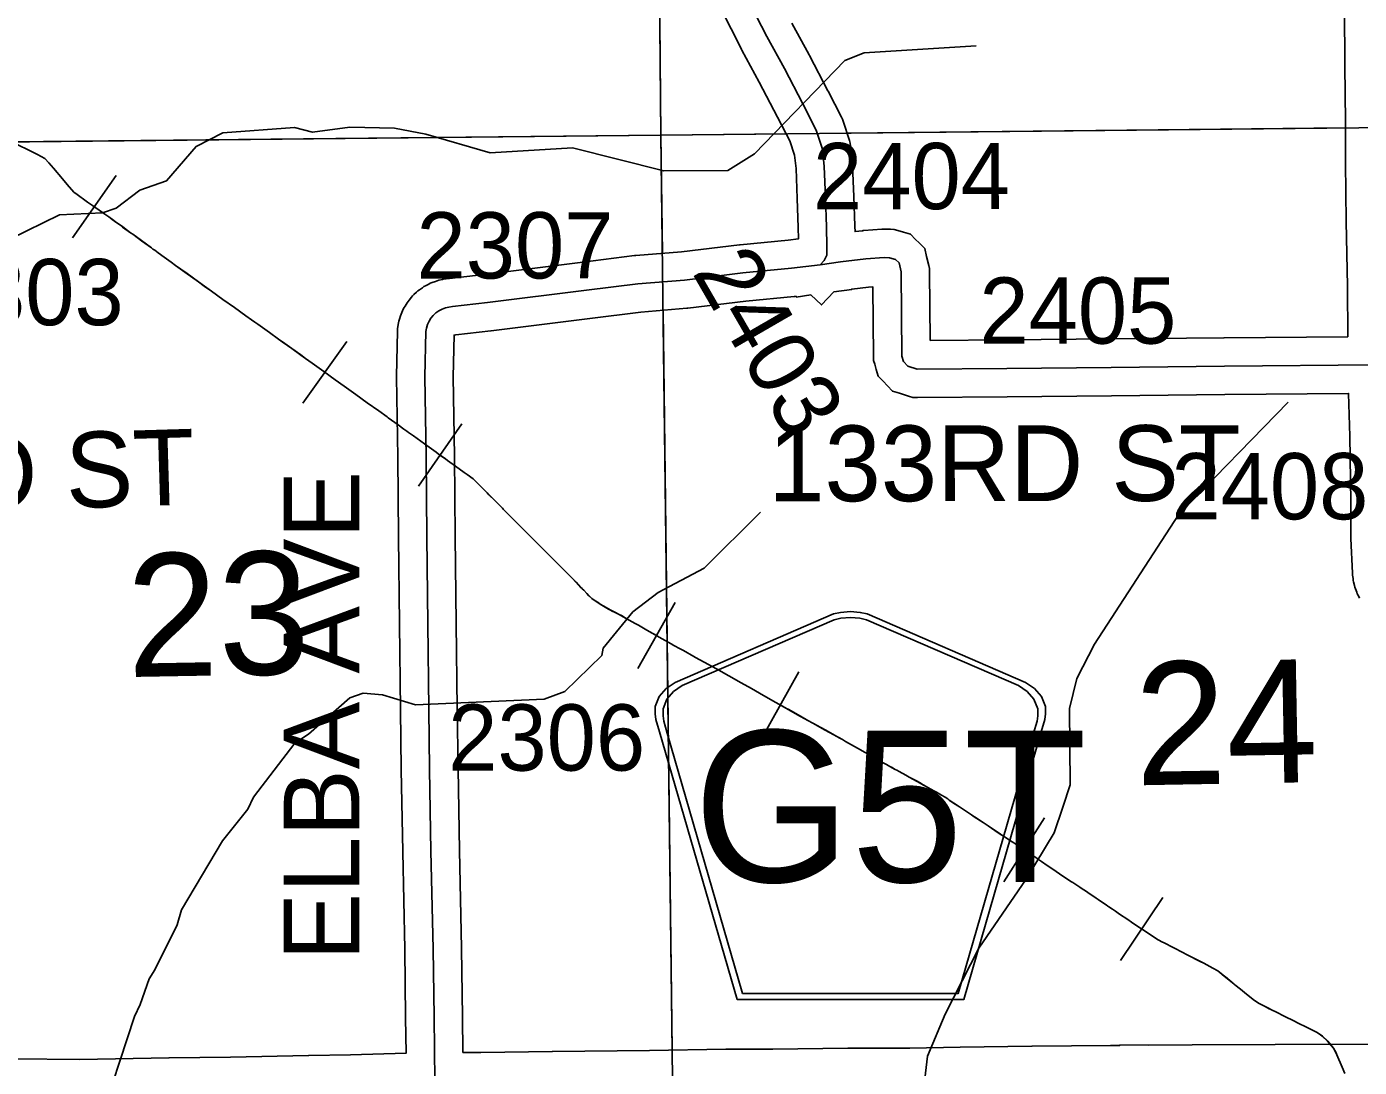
# Model space of a CAD drawing. Extents: x 23.6 to 68.7, y -63 to -29.
# Drawn here: x 36.905 to 38.314, y -37.692 to -36.592 of the extents above; entities that cross this region are included whole.
import ezdxf

# ---------------------------------------------------------------- set-up
doc = ezdxf.new("R2010")
doc.units = 0
for name, color, linetype in [('tdCoHydroRiver', 7, 'Continuous'), ('tdCoPipe', 7, 'Continuous'), ('tdCoSecRdNmbr', 7, 'Continuous'), ('tdCoSecRdTxt', 7, 'Continuous'), ('tdCoSecRteBand', 7, 'Continuous'), ('tdCoSecRteCL', 7, 'Continuous'), ('tdCoSectLine', 7, 'Continuous'), ('tdCoSectLinePart', 7, 'Continuous'), ('tdCoSectNmbr', 7, 'Continuous'), ('tdCoShieldCoRte', 7, 'Continuous'), ('tdCoSurfEarth', 7, 'Continuous'), ('tdCoSurfGravel', 7, 'Continuous')]:
    doc.layers.add(name, color=color, linetype=linetype)

msp = doc.modelspace()

# ---------------------------------------------------------------- linework, layer by layer
at = {"layer": 'tdCoHydroRiver'}
for points in [[(37.9093, -36.6124), (37.791, -36.6196), (37.7705, -36.6277), (37.675, -36.7263), (37.6468, -36.7439), (37.5789, -36.7445), (37.4824, -36.72), (37.3956, -36.7254), (37.3276, -36.7055), (37.2944, -36.6994), (37.247, -36.6982), (37.2076, -36.7033), (37.1886, -36.6987), (37.1129, -36.704), (37.0846, -36.7185), (37.0533, -36.755), (37.025, -36.7647), (36.9999, -36.7839), (36.9857, -36.7887), (36.94, -36.7907), (36.8189, -36.85)], [(38.2391, -36.9886), (38.1232, -37.1079), (38.0343, -37.2443), (38.0157, -37.2808), (38.0081, -37.3124), (38.0087, -37.3929), (38.001, -37.4167), (37.9917, -37.4436), (37.9621, -37.4927), (37.9122, -37.5658), (37.8765, -37.6355), (37.8579, -37.6798), (37.8549, -37.7036)], [(36.9809, -37.7548), (37.0194, -37.6377), (37.0256, -37.625), (37.0349, -37.5981), (37.0411, -37.5886), (37.0644, -37.541), (37.069, -37.5252), (37.1126, -37.4522), (37.1392, -37.4189), (37.1454, -37.4062), (37.1891, -37.349), (37.2033, -37.3394), (37.2471, -37.3012), (37.2613, -37.2963), (37.2818, -37.2978), (37.3167, -37.3085), (37.4524, -37.3027), (37.4744, -37.2946), (37.5135, -37.2564), (37.5151, -37.2485), (37.5463, -37.2104), (37.573, -37.1897), (37.6217, -37.164), (37.6812, -37.1051)]]:
    msp.add_lwpolyline(points, dxfattribs=at)
at = {"layer": 'tdCoPipe'}
for p, q in [((36.9539, -36.8151), (37, -36.7494)), ((37.1974, -36.9897), (37.244, -36.9245)), ((37.3196, -37.0776), (37.3654, -37.0117)), ((37.5516, -37.2701), (37.5911, -37.2004)), ((37.6826, -37.3436), (37.7218, -37.2737)), ((37.9384, -37.4954), (37.9816, -37.4278)), ((38.062, -37.5787), (38.1067, -37.5121))]:
    msp.add_line(p, q, dxfattribs=at)
for points in [[(38.299, -37.6979), (38.2962, -37.6913), (38.2905, -37.6785), (38.2896, -37.6763), (38.2872, -37.6713), (38.2826, -37.6659), (38.2808, -37.6639), (38.2752, -37.6587), (38.2728, -37.657), (38.269, -37.6545), (38.2599, -37.6498), (38.2484, -37.6441), (38.2465, -37.6432), (38.2342, -37.6371), (38.2275, -37.6337), (38.2208, -37.6304), (38.2191, -37.6296), (38.2147, -37.6274), (38.2076, -37.6238), (38.2021, -37.6197), (38.1929, -37.6125), (38.1887, -37.6091), (38.1829, -37.6043), (38.1819, -37.6035), (38.1728, -37.5961), (38.1716, -37.5952), (38.1649, -37.5897), (38.1594, -37.5867), (38.1498, -37.5816), (38.1462, -37.5798), (38.1329, -37.5729), (38.1195, -37.566), (38.1182, -37.5653), (38.1073, -37.5598), (38.1062, -37.5592), (38.1016, -37.5569), (38.0936, -37.5517), (38.0847, -37.5457), (38.0812, -37.5434), (38.0734, -37.5381), (38.0695, -37.5354), (38.0609, -37.5296), (38.0566, -37.5266), (38.0533, -37.5245), (38.0496, -37.5219), (38.0485, -37.5212), (38.0468, -37.52), (38.0406, -37.5158), (38.0382, -37.5141), (38.0361, -37.5128), (38.0336, -37.5111), (38.0309, -37.5093), (38.0238, -37.5045), (38.0225, -37.5035), (38.0188, -37.5012), (38.0158, -37.4991), (38.0113, -37.4962), (38.0102, -37.4955), (37.9988, -37.488), (37.9975, -37.4871), (37.9903, -37.4822), (37.9845, -37.4782), (37.9783, -37.474), (37.9752, -37.4719), (37.9722, -37.4698), (37.9669, -37.4664), (37.9611, -37.4624), (37.9598, -37.4615), (37.9573, -37.4598), (37.9519, -37.4562), (37.9474, -37.4533), (37.9392, -37.4481), (37.9348, -37.4451), (37.9291, -37.4413), (37.922, -37.4365), (37.9166, -37.433), (37.9073, -37.4269), (37.9042, -37.4247), (37.8917, -37.4164), (37.8854, -37.4123), (37.8809, -37.4092), (37.8793, -37.408), (37.8764, -37.4062), (37.8725, -37.404), (37.8708, -37.403), (37.8672, -37.4009), (37.8644, -37.3993), (37.8613, -37.3976), (37.8513, -37.392), (37.8501, -37.3912), (37.8462, -37.3891), (37.8384, -37.3848), (37.8348, -37.3829), (37.8279, -37.379), (37.8253, -37.3776), (37.8237, -37.3768), (37.8204, -37.375), (37.8179, -37.3736), (37.8162, -37.3727), (37.8145, -37.3717), (37.811, -37.3697), (37.8098, -37.3691), (37.8072, -37.3676), (37.7968, -37.3617), (37.7919, -37.3589), (37.7838, -37.3542), (37.7712, -37.3471), (37.7679, -37.3453), (37.7639, -37.3431), (37.7627, -37.3424), (37.7495, -37.3352), (37.7366, -37.3279), (37.7314, -37.325), (37.7235, -37.3207), (37.7104, -37.3133), (37.7087, -37.3124), (37.6974, -37.3061), (37.6843, -37.2987), (37.6716, -37.2914), (37.6609, -37.2853), (37.6478, -37.278), (37.6347, -37.2706), (37.6218, -37.2634), (37.6126, -37.2584), (37.6109, -37.2575), (37.5997, -37.2512), (37.5965, -37.2495), (37.5898, -37.2457), (37.5868, -37.244), (37.5741, -37.2369), (37.5725, -37.236), (37.5611, -37.2296), (37.5523, -37.2245), (37.5489, -37.2226), (37.5394, -37.2173), (37.5359, -37.2154), (37.5342, -37.2144), (37.5313, -37.2128), (37.5277, -37.211), (37.5246, -37.2094), (37.5228, -37.2084), (37.5207, -37.2073), (37.5154, -37.2044), (37.5119, -37.2021), (37.5104, -37.201), (37.5065, -37.1986), (37.503, -37.1961), (37.4998, -37.1932), (37.4978, -37.191), (37.4944, -37.1875), (37.4927, -37.1858), (37.4914, -37.1844), (37.4862, -37.179), (37.4826, -37.1752), (37.4751, -37.1676), (37.4733, -37.1659), (37.4627, -37.1553), (37.4529, -37.1455), (37.4429, -37.1356), (37.4354, -37.128), (37.4303, -37.1231), (37.4199, -37.1125), (37.4093, -37.1018), (37.4084, -37.1009), (37.4004, -37.0928), (37.3941, -37.0865), (37.3924, -37.0847), (37.3825, -37.0748), (37.3776, -37.0699), (37.3711, -37.0652), (37.368, -37.063), (37.3589, -37.0564), (37.3529, -37.0521), (37.3504, -37.0503), (37.3481, -37.0486), (37.3422, -37.0446), (37.3382, -37.0417), (37.3262, -37.0329), (37.3144, -37.0244), (37.3093, -37.0208), (37.3074, -37.0194), (37.3043, -37.0171), (37.2981, -37.0126), (37.2877, -37.0052), (37.2866, -37.0044), (37.2777, -36.998), (37.2655, -36.9893), (37.2533, -36.9805), (37.2412, -36.9719), (37.2317, -36.9651), (37.2195, -36.9563), (37.2074, -36.9476), (37.2004, -36.9426), (37.1953, -36.939), (37.1857, -36.9321), (37.1757, -36.9249), (37.1742, -36.9238), (37.1717, -36.9221), (37.162, -36.9152), (37.1498, -36.9065), (37.1466, -36.9042), (37.143, -36.9016), (37.1371, -36.8975), (37.125, -36.8888), (37.1129, -36.8802), (37.1008, -36.8716), (37.0932, -36.8662), (37.0872, -36.8617), (37.0751, -36.853), (37.0629, -36.8442), (37.0581, -36.8408), (37.0507, -36.8354), (37.0446, -36.831), (37.0408, -36.8283), (37.039, -36.827), (37.0373, -36.8258), (37.0269, -36.8182), (37.0176, -36.8114), (37.0153, -36.8098), (37.0069, -36.8037), (37.0036, -36.8011), (37.0009, -36.7991), (36.996, -36.7957), (36.9922, -36.7931), (36.9881, -36.7902), (36.985, -36.788), (36.9822, -36.786), (36.975, -36.781), (36.9699, -36.7773), (36.9684, -36.7762), (36.9587, -36.7692), (36.9553, -36.7667), (36.9482, -36.7587), (36.9433, -36.7528), (36.9337, -36.7415), (36.9288, -36.7357), (36.9246, -36.7313), (36.917, -36.727), (36.9084, -36.7229), (36.8954, -36.7165)], [(36.9769, -36.7822), (36.9822, -36.7859), (36.9851, -36.788), (36.9882, -36.7901), (36.9923, -36.793), (36.9961, -36.7957), (37.0009, -36.7991), (37.0037, -36.801), (37.007, -36.8036), (37.0153, -36.8097), (37.0176, -36.8113), (37.027, -36.8181), (37.0373, -36.8257), (37.039, -36.827), (37.0408, -36.8283), (37.0446, -36.831), (37.0507, -36.8354), (37.0582, -36.8407), (37.0629, -36.8442), (37.0751, -36.8529), (37.0872, -36.8617), (37.0933, -36.8661), (37.1008, -36.8715), (37.1129, -36.8801), (37.125, -36.8888), (37.1371, -36.8975), (37.143, -36.9016), (37.1466, -36.9042), (37.1498, -36.9064), (37.162, -36.9151), (37.1717, -36.9221), (37.1742, -36.9238), (37.1758, -36.9249), (37.1857, -36.932), (37.1954, -36.9389), (37.2004, -36.9426), (37.2074, -36.9476), (37.2195, -36.9563), (37.2207, -36.9571)], [(37.3425, -37.0447), (37.3481, -37.0486), (37.3504, -37.0503), (37.3529, -37.052), (37.3589, -37.0564), (37.368, -37.063), (37.3711, -37.0652), (37.3776, -37.0699), (37.3826, -37.0747), (37.3924, -37.0847), (37.3942, -37.0864), (37.4004, -37.0927), (37.4085, -37.1009), (37.4093, -37.1017), (37.4199, -37.1124), (37.4304, -37.1231), (37.4354, -37.128), (37.443, -37.1356), (37.4529, -37.1454), (37.4628, -37.1552), (37.4734, -37.1659), (37.4751, -37.1675), (37.4826, -37.1752), (37.4863, -37.179), (37.4914, -37.1844), (37.4927, -37.1857), (37.4945, -37.1875), (37.4978, -37.1909), (37.4999, -37.1931), (37.5031, -37.1961), (37.5065, -37.1985), (37.5104, -37.2009), (37.5119, -37.2021), (37.5155, -37.2043), (37.5207, -37.2072), (37.5229, -37.2084), (37.5246, -37.2093), (37.5278, -37.2109), (37.5313, -37.2127), (37.5342, -37.2143), (37.5359, -37.2153), (37.5394, -37.2172), (37.5489, -37.2226), (37.5524, -37.2245), (37.5611, -37.2295), (37.5713, -37.2353)], [(37.7022, -37.3087), (37.7088, -37.3124), (37.7104, -37.3132), (37.7235, -37.3206), (37.7314, -37.325), (37.7367, -37.3279), (37.7496, -37.3351), (37.7627, -37.3424), (37.764, -37.3431), (37.7679, -37.3452), (37.7712, -37.3471), (37.7839, -37.3542), (37.792, -37.3588), (37.7969, -37.3616), (37.8073, -37.3676), (37.8098, -37.3691), (37.811, -37.3697), (37.8145, -37.3716), (37.8163, -37.3727), (37.8179, -37.3736), (37.8205, -37.3749), (37.8238, -37.3767), (37.8253, -37.3776), (37.828, -37.379), (37.8349, -37.3828), (37.8384, -37.3848), (37.8463, -37.389), (37.8501, -37.3911), (37.8514, -37.3919), (37.8613, -37.3976), (37.8644, -37.3993), (37.8672, -37.4009), (37.8708, -37.4029), (37.8725, -37.404), (37.8764, -37.4061), (37.8793, -37.4079), (37.8809, -37.4091), (37.8855, -37.4123), (37.8917, -37.4164), (37.9042, -37.4246), (37.9074, -37.4268), (37.9166, -37.4329), (37.922, -37.4365), (37.9292, -37.4413), (37.9349, -37.4451), (37.9392, -37.448), (37.9475, -37.4532), (37.9519, -37.4562), (37.9573, -37.4598), (37.9598, -37.4615), (37.96, -37.4616)], [(38.0844, -37.5454), (38.0847, -37.5456), (38.0937, -37.5516), (38.1016, -37.5568), (38.1062, -37.5592), (38.1073, -37.5598), (38.1182, -37.5653), (38.1195, -37.566), (38.1329, -37.5729), (38.1463, -37.5797), (38.1498, -37.5816), (38.1594, -37.5866), (38.1649, -37.5896), (38.1717, -37.5951), (38.1728, -37.596), (38.1819, -37.6035), (38.1829, -37.6043), (38.1888, -37.6091), (38.193, -37.6125), (38.2021, -37.6197), (38.2076, -37.6237), (38.2147, -37.6273), (38.2192, -37.6295), (38.2208, -37.6303), (38.2276, -37.6337), (38.2343, -37.637), (38.2465, -37.6431), (38.2484, -37.6441), (38.2599, -37.6498), (38.2691, -37.6544), (38.2729, -37.657), (38.2753, -37.6587), (38.2809, -37.6638), (38.2827, -37.6659), (38.2872, -37.6713), (38.2897, -37.6763), (38.2906, -37.6785), (38.2962, -37.6912), (38.2991, -37.6979)]]:
    msp.add_lwpolyline(points, dxfattribs=at)
at = {"layer": 'tdCoSecRteBand'}
for points in [[(36.8924, -37.6826), (36.9616, -37.6831), (37.0559, -37.6814), (37.056, -37.6814), (37.0561, -37.6814), (37.1211, -37.6807), (37.2035, -37.6789), (37.2036, -37.6789), (37.2036, -37.6789), (37.2479, -37.6782), (37.3065, -37.6767), (37.3061, -37.6391), (37.3061, -37.6391), (37.3061, -37.639), (37.3052, -37.5668), (37.303, -37.4637), (37.303, -37.4636), (37.303, -37.4635), (37.3015, -37.3773), (37.3015, -37.3772), (37.3015, -37.3771), (37.3007, -37.3136), (37.3007, -37.3136), (37.3007, -37.3136), (37.2996, -37.2232), (37.2996, -37.2232), (37.2996, -37.2231), (37.2986, -37.1313), (37.2986, -37.1313), (37.2986, -37.1312), (37.2978, -37.0467), (37.2965, -36.9623), (37.2965, -36.9619), (37.2965, -36.9614), (37.2974, -36.9136), (37.2974, -36.9112), (37.2978, -36.9087), (37.2985, -36.905), (37.2989, -36.9031), (37.2995, -36.9012), (37.3006, -36.8976), (37.3012, -36.8958), (37.302, -36.894), (37.3036, -36.8905), (37.3045, -36.8888), (37.3055, -36.8872), (37.3076, -36.8839), (37.3086, -36.8823), (37.3098, -36.8808), (37.3123, -36.8779), (37.3135, -36.8764), (37.3149, -36.8751), (37.3177, -36.8725), (37.3191, -36.8712), (37.3207, -36.87), (37.3238, -36.8678), (37.3254, -36.8667), (37.3271, -36.8658), (37.3305, -36.864), (37.3322, -36.8631), (37.334, -36.8624), (37.3376, -36.8611), (37.3394, -36.8604), (37.3413, -36.8599), (37.345, -36.859), (37.3469, -36.8586), (37.3488, -36.8584), (37.3524, -36.858), (37.3891, -36.8537), (37.4935, -36.8407), (37.5479, -36.8339), (37.5486, -36.8338), (37.5493, -36.8337), (37.5979, -36.8298), (37.6589, -36.8225), (37.6593, -36.8224), (37.6597, -36.8224), (37.7106, -36.8175), (37.7213, -36.8162), (37.7211, -36.8043), (37.72, -36.7736), (37.7188, -36.742), (37.7172, -36.7279), (37.7123, -36.7128), (37.6994, -36.6875), (37.68, -36.6505), (37.6615, -36.6168), (37.6613, -36.6163), (37.6611, -36.6159), (37.6392, -36.5727)], [(37.8606, -36.9237), (37.9414, -36.923), (38.0516, -36.922), (38.1714, -36.9207), (38.1714, -36.9207), (38.1715, -36.9207), (38.3021, -36.9196), (38.3017, -36.8663), (38.3006, -36.7978), (38.3006, -36.7977), (38.3006, -36.7977), (38.2998, -36.7359), (38.2998, -36.7357), (38.2998, -36.7355), (38.2998, -36.6925), (38.2992, -36.6332), (38.2992, -36.6332), (38.2992, -36.6332), (38.2986, -36.5729)], [(37.7144, -36.5884), (37.7328, -36.6219), (37.7329, -36.6222), (37.7331, -36.6224), (37.7526, -36.6598), (37.7527, -36.66), (37.7528, -36.6601), (37.7668, -36.6876), (37.7679, -36.6898), (37.7687, -36.692), (37.7752, -36.7122), (37.7762, -36.7151), (37.7765, -36.7182), (37.7786, -36.7365), (37.7787, -36.7376), (37.7787, -36.7387), (37.78, -36.7714), (37.78, -36.7714), (37.78, -36.7715), (37.7811, -36.8025), (37.7811, -36.8028), (37.7811, -36.8031), (37.7812, -36.8085), (37.7892, -36.8076), (37.7898, -36.8075), (37.7904, -36.8074), (37.8097, -36.806), (37.8113, -36.8059), (37.813, -36.8059), (37.8188, -36.8061), (37.8226, -36.8063), (37.8263, -36.8074), (37.8326, -36.8092), (37.8398, -36.8114), (37.8451, -36.8168), (37.8489, -36.8205), (37.8549, -36.8265), (37.8568, -36.8347), (37.8591, -36.8442), (37.8599, -36.8475), (37.8599, -36.8509), (37.8606, -36.9237)], [(38.3147, -37.196), (38.313, -37.1927), (38.3122, -37.1911), (38.3116, -37.1894), (38.3103, -37.1858), (38.3096, -37.1841), (38.3092, -37.1824), (38.3083, -37.1787), (38.3079, -37.177), (38.3077, -37.1752), (38.3073, -37.1715), (38.3071, -37.1704), (38.3071, -37.1693), (38.3055, -37.1328), (38.3055, -37.1322), (38.3055, -37.1316), (38.3053, -37.0939), (38.3043, -37.0248), (38.303, -36.9795), (38.172, -36.9807), (38.0522, -36.982), (38.0522, -36.982), (38.0522, -36.982), (37.9419, -36.983), (37.9419, -36.983), (37.9419, -36.983), (37.8472, -36.9838), (37.8424, -36.9839), (37.8378, -36.9824), (37.8281, -36.9793), (37.8208, -36.977), (37.8155, -36.9715), (37.8108, -36.9665), (37.8057, -36.9613), (37.8037, -36.9543), (37.802, -36.9487), (37.8008, -36.9447), (37.8008, -36.9405), (37.8001, -36.8669), (37.7955, -36.8672), (37.7777, -36.8693), (37.7777, -36.8698), (37.7588, -36.8721), (37.7458, -36.886), (37.7344, -36.8754), (37.719, -36.8777), (37.7189, -36.8769), (37.7174, -36.8771), (37.7171, -36.8771), (37.7167, -36.8771), (37.6658, -36.8821), (37.6045, -36.8895), (37.6039, -36.8896), (37.6033, -36.8896), (37.5547, -36.8935), (37.501, -36.9002), (37.501, -36.9002), (37.5009, -36.9002), (37.3965, -36.9133), (37.3963, -36.9133), (37.3962, -36.9133), (37.3592, -36.9176), (37.359, -36.9177), (37.3588, -36.9177), (37.3573, -36.9178), (37.3565, -36.9619), (37.3578, -37.0459), (37.3578, -37.046), (37.3578, -37.046), (37.3586, -37.1306), (37.3596, -37.2225), (37.3607, -37.3129), (37.3615, -37.3763), (37.3629, -37.4624), (37.3652, -37.5656), (37.3652, -37.5658), (37.3652, -37.5659), (37.3661, -37.6383), (37.3665, -37.6759)], [(37.3665, -37.6759), (37.3666, -37.6759), (37.3855, -37.6757), (37.4612, -37.6747), (37.4613, -37.6747), (37.4613, -37.6747), (37.5638, -37.6738), (37.6446, -37.6725), (37.6448, -37.6725), (37.6449, -37.6725), (37.6944, -37.6723), (37.7737, -37.6713), (37.7739, -37.6713), (37.7741, -37.6713), (37.8393, -37.6713), (37.8922, -37.6701), (37.8924, -37.6701), (37.8925, -37.6701), (37.9682, -37.6691), (37.9683, -37.6691), (37.9684, -37.6691), (38.0515, -37.6683), (38.0515, -37.6683), (38.0516, -37.6683), (38.0613, -37.6683), (38.0613, -37.6679), (38.0911, -37.6681), (38.1376, -37.6678), (38.1376, -37.6678), (38.2254, -37.6673), (38.2255, -37.6673), (38.2255, -37.6673), (38.3325, -37.6671)]]:
    msp.add_lwpolyline(points, dxfattribs=at)
at = {"layer": 'tdCoSecRteCL'}
for points in [[(37.7444, -36.8436), (37.7487, -36.8389), (37.7513, -36.8334), (37.7514, -36.8241), (37.7511, -36.8035), (37.75, -36.7725), (37.7487, -36.7398), (37.7467, -36.7215), (37.7401, -36.7013), (37.726, -36.6737), (37.7065, -36.6363), (37.6878, -36.6023), (37.6659, -36.559)], [(37.3369, -37.7063), (37.3361, -37.6387), (37.3352, -37.5663), (37.3329, -37.463), (37.3315, -37.3767), (37.3307, -37.3132), (37.3296, -37.2228), (37.3286, -37.1309), (37.3278, -37.0463), (37.3265, -36.9619), (37.3274, -36.9141), (37.328, -36.9104), (37.3292, -36.9067), (37.3308, -36.9032), (37.3329, -36.9), (37.3353, -36.8971), (37.3381, -36.8945), (37.3412, -36.8923), (37.3446, -36.8905), (37.3482, -36.8891), (37.3519, -36.8882), (37.3557, -36.8878), (37.3927, -36.8835), (37.4972, -36.8705), (37.5516, -36.8636), (37.6009, -36.8597), (37.6625, -36.8522), (37.7139, -36.8473), (37.7444, -36.8436)], [(37.7444, -36.8436), (37.766, -36.8405), (37.7927, -36.8374), (37.8119, -36.8359), (37.8177, -36.8361), (37.8239, -36.838), (37.8277, -36.8417), (37.8299, -36.8512), (37.8308, -36.9402), (37.8324, -36.9458), (37.8372, -36.9507), (37.8469, -36.9538), (37.9417, -36.953), (38.0519, -36.952), (38.1717, -36.9507), (38.3321, -36.9493)]]:
    msp.add_lwpolyline(points, dxfattribs=at)
at = {"layer": 'tdCoSectLine'}
for points in [[(37.5671, -35.7032), (37.576, -36.7066)], [(37.576, -36.7066), (38.5821, -36.696)], [(36.5744, -36.7171), (37.576, -36.7066)], [(37.576, -36.7066), (37.5883, -37.7034)]]:
    msp.add_lwpolyline(points, dxfattribs=at)
at = {"layer": 'tdCoSectLinePart'}
for points in [[(37.5736, -36.437), (37.576, -36.7066)], [(37.772, -36.7045), (38.2993, -36.699)], [(36.8541, -36.7142), (37.576, -36.7066)], [(37.576, -36.7066), (37.708, -36.7052)], [(37.576, -36.7066), (37.5776, -36.8315)], [(37.5783, -36.8915), (37.5879, -37.6735)]]:
    msp.add_lwpolyline(points, dxfattribs=at)
at = {"layer": 'tdCoShieldCoRte'}
for points in [[(37.6565, -37.62), (37.5746, -37.3371), (37.5707, -37.3239), (37.57, -37.318), (37.57, -37.3102), (37.5742, -37.2999), (37.5815, -37.2914), (37.5911, -37.2848), (37.7584, -37.2124), (37.7659, -37.2108), (37.7763, -37.2099), (37.7867, -37.2108), (37.7942, -37.2124), (37.9615, -37.2848), (37.9711, -37.2914), (37.9784, -37.2999), (37.9826, -37.3102), (37.9826, -37.318), (37.9819, -37.3239), (37.978, -37.3371), (37.8961, -37.62)], [(37.6624, -37.6136), (37.5827, -37.3384), (37.5789, -37.3257), (37.5782, -37.3201), (37.5782, -37.3126), (37.5823, -37.3027), (37.5893, -37.2945), (37.5985, -37.2881), (37.7591, -37.2187), (37.7663, -37.2171), (37.7763, -37.2162), (37.7863, -37.2171), (37.7935, -37.2187), (37.9541, -37.2881), (37.9633, -37.2945), (37.9703, -37.3027), (37.9743, -37.3126), (37.9743, -37.3201), (37.9737, -37.3257), (37.9699, -37.3384), (37.8902, -37.6136)]]:
    msp.add_lwpolyline(points, close=True, dxfattribs=at)
at = {"layer": 'tdCoSurfEarth'}
msp.add_lwpolyline([(37.7444, -36.8436), (37.766, -36.8405), (37.7927, -36.8374), (37.8119, -36.8359), (37.8177, -36.8361), (37.8239, -36.838), (37.8277, -36.8417), (37.8299, -36.8512), (37.8308, -36.9402), (37.8324, -36.9458), (37.8372, -36.9507), (37.8469, -36.9538), (37.9417, -36.953), (38.0519, -36.952), (38.1717, -36.9507), (38.3321, -36.9493)], dxfattribs=at)
at = {"layer": 'tdCoSurfGravel'}
msp.add_lwpolyline([(37.3369, -37.7063), (37.3361, -37.6387), (37.3352, -37.5663), (37.3329, -37.463), (37.3315, -37.3767), (37.3307, -37.3132), (37.3296, -37.2228), (37.3286, -37.1309), (37.3278, -37.0463), (37.3265, -36.9619), (37.3274, -36.9141), (37.328, -36.9104), (37.3292, -36.9067), (37.3308, -36.9032), (37.3329, -36.9), (37.3353, -36.8971), (37.3381, -36.8945), (37.3412, -36.8923), (37.3446, -36.8905), (37.3482, -36.8891), (37.3519, -36.8882), (37.3557, -36.8878), (37.3927, -36.8835), (37.4972, -36.8705), (37.5516, -36.8636), (37.6009, -36.8597), (37.6625, -36.8522), (37.7139, -36.8473), (37.7444, -36.8436), (37.7487, -36.8389), (37.7513, -36.8334), (37.7514, -36.8241), (37.7511, -36.8035), (37.75, -36.7725), (37.7487, -36.7398), (37.7467, -36.7215), (37.7401, -36.7013), (37.726, -36.6737), (37.7065, -36.6363), (37.6878, -36.6023), (37.6659, -36.559)], dxfattribs=at)

# ---------------------------------------------------------------- texts
at = {"layer": 'tdCoSecRdNmbr'}
for s, rotation, p in [('2404', 0.0296, (37.7368, -36.7849)), ('2307', 0.0293, (37.3176, -36.8581)), ('2403', 300.0295, (37.6082, -36.8514)), ('2303', 0.0289, (36.7998, -36.9075)), ('2405', 0.0297, (37.9127, -36.927)), ('2408', 0.0299, (38.1157, -37.1126)), ('2306', 0.0293, (37.3511, -37.3781))]:
    msp.add_text(s, height=0.07, rotation=rotation, dxfattribs=at).set_placement(p)
at = {"layer": 'tdCoSecRdTxt'}
for s, rotation, p in [('133RD ST', 0.0508, (37.6895, -37.0935)), ('133RD ST', 1.7019, (36.585, -37.1116)), ('ELBA AVE', 90, (37.2572, -37.5788))]:
    msp.add_text(s, height=0.08, rotation=rotation, dxfattribs=at).set_placement(p)
at = {"layer": 'tdCoSectNmbr'}
for s, rotation, p in [('23', 1.029, (37.0122, -37.2792)), ('24', 1.0298, (38.0781, -37.3936))]:
    msp.add_text(s, height=0.13, rotation=rotation, dxfattribs=at).set_placement(p)
at = {"layer": 'tdCoShieldCoRte'}
msp.add_text('G5T', height=0.16, dxfattribs=at).set_placement((37.6103, -37.4957))

doc.saveas('drawing.dxf')
